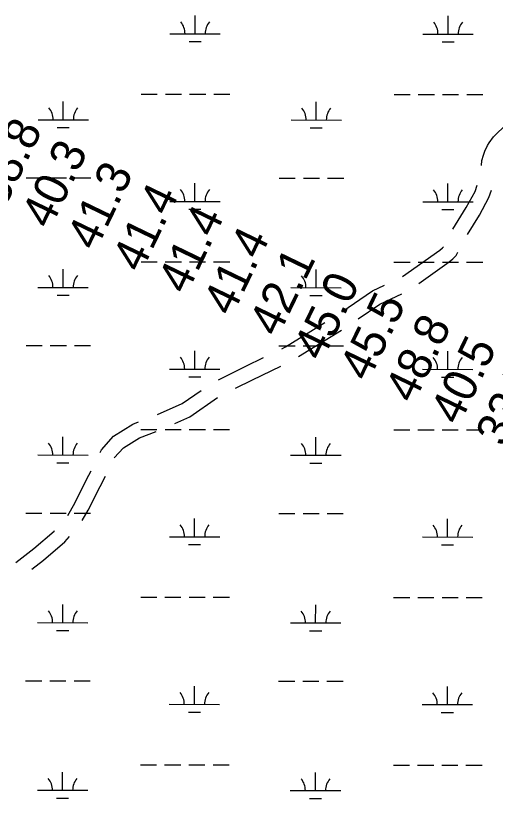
# Model space of a CAD drawing. Extents: x 3148686 to 3186545, y 916144 to 941516.
# Drawn here: x 3157647 to 3158598, y 929900 to 931453 of the extents above; entities that cross this region are included whole.
import ezdxf

# ---------------------------------------------------------------- set-up
doc = ezdxf.new("R2010")
doc.units = 0
for name, color, linetype in [('V-RIVR-RANG', 7, 'Continuous'), ('V-ROAD-CNTR', 7, 'Continuous'), ('V-WETL-SWMP', 7, 'Continuous')]:
    doc.layers.add(name, color=color, linetype=linetype)

msp = doc.modelspace()

# ---------------------------------------------------------------- linework, layer by layer
at = {"layer": 'V-ROAD-CNTR'}
msp.add_line((3158207.8, 930776.8), (3158292.8, 930829.5), dxfattribs=at)
for points in [[(3158570.8, 931155.8), (3158571.3, 931165.7), (3158575.1, 931176.6), (3158577.7, 931184.5), (3158582.9, 931195.8), (3158586, 931201), (3158594.5, 931212.9), (3158621.2, 931238.6)], [(3158514.3, 931029.6), (3158540.6, 931072.4), (3158558.2, 931104.7), (3158562.3, 931117)], [(3158543, 931019.1), (3158566.6, 931057.4), (3158585.7, 931092.7), (3158590.5, 931106.8)], [(3158414.4, 930935.8), (3158488.3, 930988.1), (3158493.5, 930992.7), (3158495.2, 930994.5)], [(3158446.6, 930921.8), (3158507, 930964.6), (3158514.1, 930970.9), (3158520.8, 930977.6), (3158524.1, 930983.9)], [(3158293.7, 930865.8), (3158354.4, 930907.2), (3158378.4, 930918.4)], [(3158326.1, 930851.6), (3158369.3, 930881.1), (3158412.5, 930901.2)], [(3158174.5, 930792.4), (3158182.2, 930796.1), (3158259.9, 930844.4)], [(3158048.8, 930730.7), (3158103.5, 930757.5), (3158138.6, 930774.8)], [(3158082.8, 930713.9), (3158116.7, 930730.6), (3158172.6, 930758)], [(3157927.8, 930661.6), (3157977.2, 930683.6), (3158014.9, 930709.8)], [(3157962.1, 930644), (3157992, 930657.4), (3158047.2, 930695.7)], [(3157813.9, 930586.2), (3157816.6, 930592.1), (3157840.9, 930619), (3157878.8, 930642.9), (3157890.4, 930647.3)], [(3157842.3, 930575.8), (3157860.4, 930595.9), (3157892.2, 930615.9), (3157925.3, 930628.4)], [(3157749.9, 930461.8), (3157764, 930486), (3157787.3, 930532.8), (3157796.5, 930550.2)], [(3157778.5, 930451.3), (3157790.4, 930471.8), (3157814, 930519.1), (3157824.9, 930539.8)], [(3157646.6, 930368.1), (3157682.7, 930395.9), (3157723.1, 930430.7), (3157723.8, 930431.5)], [(3157678.4, 930354.7), (3157701.6, 930372.6), (3157744.2, 930409.3), (3157753.7, 930420.1)]]:
    msp.add_lwpolyline(points, dxfattribs=at)
at = {"layer": 'V-WETL-SWMP'}
for p, q in [((3158002.6, 931417.4), (3158002.6, 931453.4)), ((3158504.5, 931416.9), (3158504.5, 931452.9)), ((3157952.6, 931417.5), (3158052.6, 931417.3)), ((3158454.5, 931416.9), (3158554.5, 931416.8)), ((3157990.6, 931402), (3158014.6, 931402)), ((3158492.5, 931401.5), (3158516.5, 931401.4)), ((3157895.6, 931297.4), (3157927.6, 931297.4)), ((3157943.6, 931297.4), (3157975.6, 931297.4)), ((3157991.6, 931297.3), (3158023.6, 931297.3)), ((3158039.6, 931297.3), (3158071.6, 931297.3)), ((3158397.5, 931296.9), (3158429.5, 931296.9)), ((3158445.5, 931296.9), (3158477.5, 931296.8)), ((3158493.5, 931296.8), (3158525.5, 931296.8)), ((3158541.5, 931296.8), (3158573.5, 931296.7)), ((3157741, 931246.9), (3157741, 931282.9)), ((3158242.9, 931246.3), (3158242.9, 931282.3)), ((3157691, 931246.9), (3157791, 931246.8)), ((3158192.9, 931246.4), (3158292.9, 931246.3)), ((3157729, 931231.4), (3157753, 931231.4)), ((3158230.9, 931230.9), (3158254.9, 931230.9)), ((3157667.5, 931131.5), (3157699.5, 931131.5)), ((3157715.5, 931131.5), (3157747.5, 931131.4)), ((3157763.5, 931131.4), (3157795.5, 931131.4)), ((3158002.3, 931084.7), (3158002.3, 931120.7)), ((3158169.4, 931131), (3158201.4, 931130.9)), ((3158217.4, 931130.9), (3158249.4, 931130.9)), ((3158265.4, 931130.9), (3158297.4, 931130.8)), ((3158504.2, 931084.2), (3158504.2, 931120.2)), ((3157952.3, 931084.8), (3158052.3, 931084.7)), ((3158454.2, 931084.2), (3158554.2, 931084.1)), ((3157990.2, 931069.3), (3158014.2, 931069.3)), ((3158492.1, 931068.8), (3158516.1, 931068.8)), ((3157895.3, 930964.8), (3157927.3, 930964.7)), ((3157943.3, 930964.7), (3157975.3, 930964.7)), ((3157991.3, 930964.7), (3158023.3, 930964.6)), ((3158039.3, 930964.6), (3158071.3, 930964.6)), ((3158397.2, 930964.2), (3158429.2, 930964.2)), ((3158445.2, 930964.2), (3158477.2, 930964.2)), ((3158493.2, 930964.1), (3158525.2, 930964.1)), ((3158541.2, 930964.1), (3158573.2, 930964.1)), ((3157740.6, 930914.2), (3157740.7, 930950.2)), ((3158242.5, 930913.7), (3158242.6, 930949.7)), ((3157690.6, 930914.2), (3157790.6, 930914.1)), ((3158192.5, 930913.7), (3158292.5, 930913.6)), ((3157728.6, 930898.8), (3157752.6, 930898.7)), ((3158230.5, 930898.2), (3158254.5, 930898.2)), ((3157667.1, 930798.8), (3157699.1, 930798.8)), ((3157715.1, 930798.8), (3157747.1, 930798.7)), ((3157763.1, 930798.7), (3157795.1, 930798.7)), ((3158169, 930798.3), (3158201, 930798.3)), ((3158217, 930798.3), (3158249, 930798.2)), ((3158265, 930798.2), (3158297, 930798.2)), ((3158001.9, 930752.1), (3158001.9, 930788.1)), ((3158503.8, 930751.5), (3158503.8, 930787.5)), ((3157951.9, 930752.1), (3158051.9, 930752)), ((3158453.8, 930751.6), (3158553.8, 930751.5)), ((3157989.9, 930736.6), (3158013.9, 930736.6)), ((3158491.8, 930736.1), (3158515.8, 930736.1)), ((3157894.9, 930632.1), (3157926.9, 930632.1)), ((3157942.9, 930632), (3157974.9, 930632)), ((3157990.9, 930632), (3158022.9, 930632)), ((3158038.9, 930631.9), (3158070.9, 930631.9)), ((3158396.8, 930631.6), (3158428.8, 930631.5)), ((3158444.8, 930631.5), (3158476.8, 930631.5)), ((3158492.8, 930631.5), (3158524.8, 930631.4)), ((3158540.8, 930631.4), (3158572.8, 930631.4)), ((3157740.3, 930581.5), (3157740.3, 930617.5)), ((3158242.2, 930581), (3158242.2, 930617)), ((3157690.3, 930581.6), (3157790.3, 930581.5)), ((3158192.2, 930581), (3158292.2, 930580.9)), ((3157728.3, 930566.1), (3157752.3, 930566.1)), ((3158230.2, 930565.6), (3158254.2, 930565.5)), ((3157666.8, 930466.2), (3157698.8, 930466.1)), ((3157714.8, 930466.1), (3157746.8, 930466.1)), ((3157762.8, 930466.1), (3157794.8, 930466)), ((3158168.7, 930465.6), (3158200.7, 930465.6)), ((3158216.7, 930465.6), (3158248.7, 930465.5)), ((3158264.7, 930465.5), (3158296.7, 930465.5)), ((3158001.6, 930419.4), (3158001.6, 930455.4)), ((3158503.5, 930418.8), (3158503.5, 930454.8)), ((3157951.6, 930419.4), (3158051.6, 930419.3)), ((3158453.5, 930418.9), (3158553.5, 930418.8)), ((3157989.5, 930404), (3158013.5, 930403.9)), ((3158491.4, 930403.4), (3158515.4, 930403.4)), ((3157894.6, 930299.4), (3157926.6, 930299.4)), ((3157942.6, 930299.4), (3157974.6, 930299.3)), ((3157990.6, 930299.3), (3158022.6, 930299.3)), ((3158038.6, 930299.3), (3158070.6, 930299.2)), ((3158396.5, 930298.9), (3158428.5, 930298.9)), ((3158444.5, 930298.8), (3158476.5, 930298.8)), ((3158492.5, 930298.8), (3158524.5, 930298.8)), ((3158540.5, 930298.7), (3158572.5, 930298.7)), ((3157739.9, 930248.8), (3157740, 930284.8)), ((3158241.8, 930248.3), (3158241.9, 930284.3)), ((3157689.9, 930248.9), (3157789.9, 930248.8)), ((3158191.8, 930248.4), (3158291.8, 930248.3)), ((3157727.9, 930233.4), (3157751.9, 930233.4)), ((3158229.8, 930232.9), (3158253.8, 930232.9)), ((3157666.4, 930133.5), (3157698.4, 930133.5)), ((3157714.4, 930133.4), (3157746.4, 930133.4)), ((3157762.4, 930133.4), (3157794.4, 930133.3)), ((3158168.3, 930133), (3158200.3, 930132.9)), ((3158216.3, 930132.9), (3158248.3, 930132.9)), ((3158264.3, 930132.9), (3158296.3, 930132.8)), ((3158001.2, 930086.7), (3158001.2, 930122.7)), ((3158503.1, 930086.2), (3158503.1, 930122.2)), ((3157951.2, 930086.8), (3158051.2, 930086.6)), ((3158453.1, 930086.2), (3158553.1, 930086.1)), ((3157989.2, 930071.3), (3158013.2, 930071.3)), ((3158491.1, 930070.8), (3158515.1, 930070.7)), ((3157894.2, 929966.7), (3157926.2, 929966.7)), ((3157942.2, 929966.7), (3157974.2, 929966.7)), ((3157990.2, 929966.6), (3158022.2, 929966.6)), ((3158038.2, 929966.6), (3158070.2, 929966.6)), ((3158396.1, 929966.2), (3158428.1, 929966.2)), ((3158444.1, 929966.2), (3158476.1, 929966.1)), ((3158492.1, 929966.1), (3158524.1, 929966.1)), ((3158540.1, 929966.1), (3158572.1, 929966)), ((3157739.6, 929916.2), (3157739.6, 929952.2)), ((3158241.5, 929915.6), (3158241.5, 929951.6)), ((3157689.6, 929916.2), (3157789.6, 929916.1)), ((3158191.5, 929915.7), (3158291.5, 929915.6)), ((3157727.6, 929900.7), (3157751.6, 929900.7)), ((3158229.5, 929900.2), (3158253.5, 929900.2))]:
    msp.add_line(p, q, dxfattribs=at)
for centre, start, end in [((3157947.4, 931417.9), 359.1678, 40.7115), ((3158057.8, 931417.8), 139.1678, 180.7115), ((3158449.3, 931417.4), 359.1678, 40.7115), ((3158559.8, 931417.3), 139.1678, 180.7115), ((3157685.7, 931247.4), 359.1678, 40.7115), ((3157796.2, 931247.3), 139.1678, 180.7115), ((3158187.7, 931246.9), 359.1678, 40.7115), ((3158298.1, 931246.8), 139.1678, 180.7115), ((3157947, 931085.3), 359.1678, 40.7115), ((3158057.5, 931085.1), 139.1678, 180.7115), ((3158448.9, 931084.7), 359.1678, 40.7115), ((3158559.4, 931084.6), 139.1678, 180.7115), ((3157685.4, 930914.7), 359.1678, 40.7115), ((3157795.9, 930914.6), 139.1678, 180.7115), ((3158187.3, 930914.2), 359.1678, 40.7115), ((3158297.8, 930914.1), 139.1678, 180.7115), ((3157946.7, 930752.6), 359.1678, 40.7115), ((3158057.1, 930752.5), 139.1678, 180.7115), ((3158448.6, 930752.1), 359.1678, 40.7115), ((3158559.1, 930751.9), 139.1678, 180.7115), ((3157685, 930582), 359.1678, 40.7115), ((3157795.5, 930581.9), 139.1678, 180.7115), ((3158187, 930581.5), 359.1678, 40.7115), ((3158297.4, 930581.4), 139.1678, 180.7115), ((3157946.3, 930419.9), 359.1678, 40.7115), ((3158056.8, 930419.8), 139.1678, 180.7115), ((3158448.2, 930419.4), 359.1678, 40.7115), ((3158558.7, 930419.3), 139.1678, 180.7115), ((3157684.7, 930249.4), 359.1678, 40.7115), ((3157795.2, 930249.3), 139.1678, 180.7115), ((3158186.6, 930248.8), 359.1678, 40.7115), ((3158297.1, 930248.7), 139.1678, 180.7115), ((3157946, 930087.2), 359.1678, 40.7115), ((3158056.4, 930087.1), 139.1678, 180.7115), ((3158447.9, 930086.7), 359.1678, 40.7115), ((3158558.4, 930086.6), 139.1678, 180.7115), ((3157684.3, 929916.7), 359.1678, 40.7115), ((3157794.8, 929916.6), 139.1678, 180.7115), ((3158186.2, 929916.2), 359.1678, 40.7115), ((3158296.7, 929916.1), 139.1678, 180.7115)]:
    msp.add_arc(centre, 35.2, start, end, dxfattribs=at)

# ---------------------------------------------------------------- texts
at = {"layer": 'V-RIVR-RANG'}
for s, p in [('38.8', (3157624.8, 931070.9)), ('40.3', (3157714.9, 931027.6)), ('41.3', (3157805.1, 930984.4)), ('41.4', (3157895.2, 930941.1)), ('41.4', (3157985.4, 930897.8)), ('41.4', (3158075.5, 930854.6)), ('42.1', (3158166.7, 930813.4)), ('45.0', (3158254.6, 930765.4)), ('45.5', (3158346, 930724.8)), ('48.8', (3158436.2, 930681.5)), ('40.5', (3158526.3, 930638.2)), ('33.7', (3158616.5, 930595))]:
    msp.add_text(s, height=67, rotation=64.2183, dxfattribs=at).set_placement(p)

doc.saveas('drawing.dxf')
